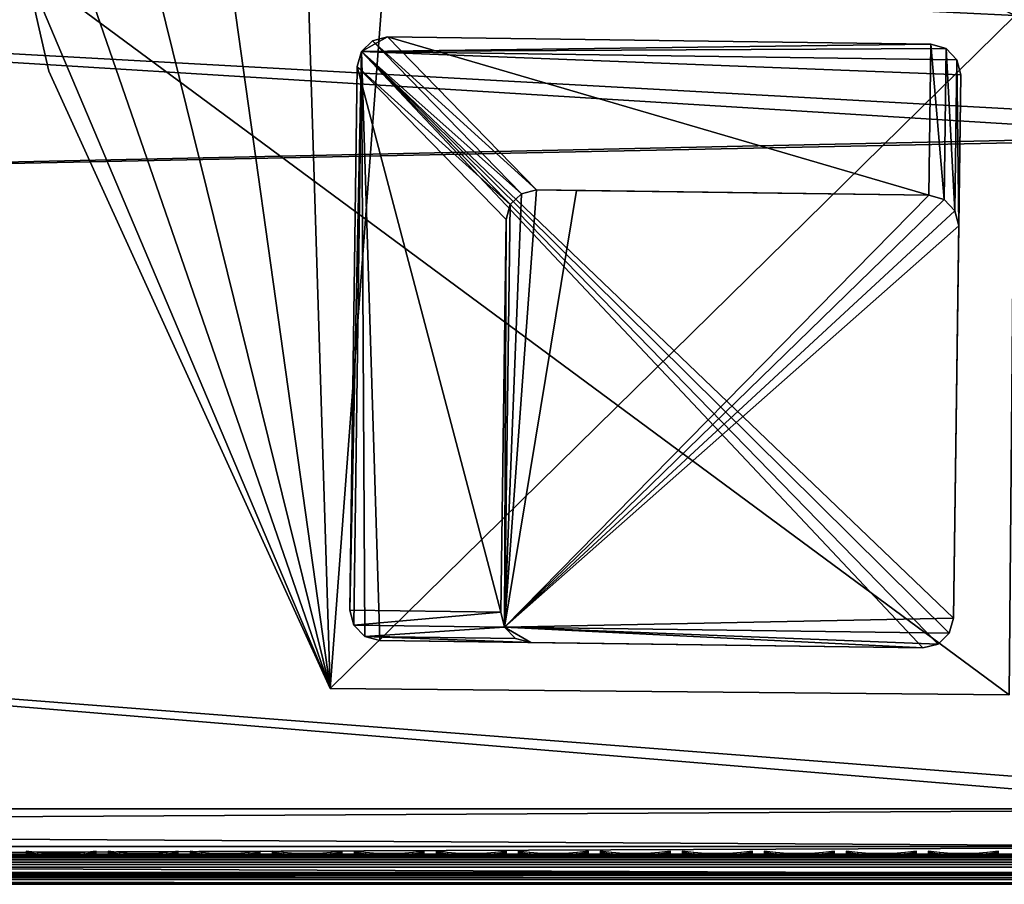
# Model space of a CAD drawing. Header units: inches. Extents: x 0 to 63.6, y -63.6 to 0.
# Tile 409 of 475: x 58.5 to 61.7, y -63.6 to -60.8. Entities that reach past the tile are written whole.
import ezdxf

# ---------------------------------------------------------------- set-up
doc = ezdxf.new("R2010")
doc.units = ezdxf.units.IN
doc.header["$LTSCALE"] = 0.03937
doc.header["$MEASUREMENT"] = 0
for name, color, linetype in [('A-FURN-3-ST', 151, 'Continuous'), ('A-FURN-3-ST-LG', 252, 'Continuous'), ('A-FURN-3-ST-LGHW', 32, 'Continuous'), ('A-FURN-3-ST-SEAM', 250, 'Continuous'), ('A-FURN-3-STITCH', 15, 'Continuous')]:
    doc.layers.add(name, color=color, linetype=linetype)

msp = doc.modelspace()

# ---------------------------------------------------------------- meshes
at = {"layer": 'A-FURN-3-ST'}
mesh = msp.add_polyface(dxfattribs=at)
corners = [(41.0888, -63.6396, 17.75), (62.5391, -63.6396, 17.75), (41.0888, -63.6061, 17.875), (62.5391, -63.6061, 17.875), (41.0888, -63.5146, 17.9665), (62.5391, -63.5146, 17.9665), (41.0888, -63.3896, 18), (62.5391, -63.3896, 18), (62.7394, -63.5663, 17.9071), (62.72, -63.6275, 17.8092), (40.8945, -63.5924, 17.8771), (40.908, -63.6275, 17.809), (40.923, -63.6396, 17.7337), (40.7636, -63.6396, 17.6853), (40.8886, -63.5665, 17.9069), (40.8755, -63.4451, 17.9727), (40.8742, -63.3899, 17.9789), (40.4888, -63.3896, 5), (63.1391, -63.3896, 5), (40.4888, -63.5146, 5.0335), (63.1391, -63.5146, 5.0335), (40.4888, -63.6061, 5.125), (63.1391, -63.6061, 5.125), (40.4888, -63.6396, 5.25), (63.1391, -63.6396, 5.25), (40.7552, -61.6255, 17.9625), (41.0395, -61.6114, 18), (40.6298, -59.8634, 17.9625), (40.9133, -59.8371, 18), (62.4908, -61.169, 18), (62.3636, -58.9514, 18), (40.7104, -58.0699, 18), (62.1578, -56.7398, 18), (40.4311, -56.3131, 18), (40.0762, -54.57, 18), (61.8736, -54.5369, 18), (39.6461, -52.8439, 18), (63.3891, -63.6396, 16.9), (40.6166, -63.6396, 17.6067), (40.2388, -63.6396, 16.9), (40.2388, -63.6396, 5.5), (63.3891, -63.6396, 5.5), (62.7537, -63.3894, 17.9788), (62.6476, -58.9306, 17.9625), (62.4408, -56.7089, 17.9625), (62.1553, -54.4959, 17.9625), (62.7046, -56.6801, 17.8526), (62.4179, -54.4577, 17.8526), (40.4401, -61.6376, 5), (63.0904, -61.1475, 5), (40.3156, -59.8894, 5), (62.9621, -58.9086, 5), (40.1155, -58.1482, 5), (62.7544, -56.6757, 5), (39.8403, -56.4173, 5), (39.4904, -54.6999, 5), (62.4675, -54.4515, 5), (39.0665, -52.9992, 5)]
mesh.append_faces([[corners[k] for k in face] for face in [(0, 1, 2), (2, 1, 3), (2, 3, 4), (4, 3, 5), (4, 5, 6), (6, 5, 7), (8, 5, 3), (1, 9, 3), (10, 11, 2), (2, 11, 0), (0, 11, 12), (12, 11, 13), (10, 2, 14), (14, 2, 4), (14, 4, 15), (15, 4, 6), (15, 6, 16), (17, 18, 19), (19, 18, 20), (19, 20, 21), (21, 20, 22), (21, 22, 23), (23, 22, 24), (25, 16, 26), (26, 16, 6), (27, 26, 28), (6, 7, 26), (26, 7, 29), (26, 29, 28), (28, 29, 30), (28, 30, 31), (31, 30, 32), (31, 32, 33), (33, 32, 34), (34, 32, 35), (34, 35, 36), (0, 37, 1), (12, 13, 0), (0, 13, 38), (0, 39, 37), (39, 40, 37), (37, 40, 41), (41, 40, 23), (41, 23, 24), (7, 42, 29), (43, 44, 30), (30, 44, 32), (32, 44, 45), (32, 45, 35), (46, 47, 45, 44), (30, 29, 43), (17, 48, 18), (18, 48, 49), (49, 48, 50), (49, 50, 51), (51, 50, 52), (51, 52, 53), (53, 52, 54), (53, 54, 55), (53, 55, 56), (56, 55, 57)]])
at = {"layer": 'A-FURN-3-ST-LG'}
mesh = msp.add_polyface(dxfattribs=at)
corners = [(59.5838, -60.8828, 4.7963), (59.5457, -62.7316, 4.7963), (59.5698, -60.9325, 4.7963), (59.5585, -62.7818, 4.7963), (59.5948, -62.8189, 4.7963), (59.6448, -62.8329, 4.7963), (61.4429, -62.857, 4.7963), (61.493, -62.8443, 4.7963), (61.5301, -62.8082, 4.7963), (61.5441, -62.7585, 4.7963), (61.5682, -60.9603, 4.7963), (61.5556, -60.9099, 4.7963), (61.5195, -60.8727, 4.7963), (61.4697, -60.8586, 4.7963), (59.6705, -60.8345, 4.7963), (59.6205, -60.847, 4.7963), (61.5301, -62.8082, 0), (61.5441, -62.7585, 0), (61.493, -62.8443, 0), (61.4429, -62.857, 0), (61.5615, -61.46, 0), (61.5489, -61.4096, 0), (61.5128, -61.3723, 0), (61.463, -61.3581, 0), (60.0454, -62.7384, 0), (60.0581, -62.7885, 0), (60.0944, -62.8256), (60.1445, -62.8396, 0), (60.0628, -61.4388, 0), (60.0767, -61.3892, 0), (60.1135, -61.3534), (60.1634, -61.3407, 0), (60.2959, -61.3425, 0)]
mesh.append_faces([[corners[k] for k in face] for face in [(17, 9, 16), (9, 8, 16), (19, 18, 6), (18, 7, 6), (9, 17, 10), (17, 20, 10), (10, 20, 11), (20, 21, 11), (11, 21, 12), (21, 22, 12), (12, 22, 13), (22, 23, 13), (1, 24, 3), (24, 25, 3), (3, 25, 4), (25, 26, 4), (5, 4, 27), (4, 26, 27), (27, 19, 5), (19, 6, 5), (28, 24, 2), (24, 1, 2), (28, 2, 29), (2, 0, 29), (29, 0, 30), (0, 15, 30), (30, 15, 31), (15, 14, 31), (31, 14, 23), (14, 13, 23)]])
mesh.append_faces([[corners[k] for k in face] for face in [(31, 32, 25)]], dxfattribs={"vtx0": -1, "vtx1": -1})
mesh.append_faces([[corners[k] for k in face] for face in [(32, 31, 23), (32, 23, 25)]], dxfattribs={"vtx0": -1, "vtx2": -1})
mesh.append_faces([[corners[k] for k in face] for face in [(2, 1, 0), (16, 8, 18), (24, 28, 25), (23, 22, 25)]], dxfattribs={"vtx1": -1})
mesh.append_faces([[corners[k] for k in face] for face in [(1, 3, 0), (3, 4, 0), (4, 5, 0), (5, 6, 0), (6, 7, 0), (7, 8, 0), (8, 9, 0), (9, 10, 0), (10, 11, 0), (11, 12, 0), (12, 13, 0), (13, 14, 0), (28, 29, 25), (29, 30, 25), (22, 21, 25), (21, 20, 25), (20, 17, 25), (17, 16, 25), (16, 18, 25), (18, 19, 25), (19, 27, 25)]], dxfattribs={"vtx1": -1, "vtx2": -1})
mesh.append_faces([[corners[k] for k in face] for face in [(14, 15, 0), (8, 7, 18), (30, 31, 25), (27, 26, 25)]], dxfattribs={"vtx2": -1})
at = {"layer": 'A-FURN-3-ST-LGHW'}
mesh = msp.add_polyface(dxfattribs=at)
corners = [(59.48, -62.9918, 5), (58.4704, -60.6029, 5), (58.5488, -60.9477, 5), (58.5349, -60.2552, 5), (58.7318, -59.9615, 5), (59.029, -59.7698, 5), (59.3778, -59.7115, 5), (59.7212, -59.7961, 5), (61.7484, -60.7635, 5), (61.7284, -63.0119, 5), (58.5488, -60.9477, 4.7502), (58.4704, -60.6029, 4.7502), (58.5349, -60.2552, 4.7502), (58.7318, -59.9615, 4.7502), (59.029, -59.7698, 4.7502), (59.3778, -59.7115, 4.7502), (59.7212, -59.7961, 4.7502), (59.48, -62.9918, 4.7502), (61.7284, -63.0119, 4.7502), (61.7484, -60.7635, 4.7502)]
mesh.append_faces([[corners[k] for k in face] for face in [(1, 10, 2), (1, 11, 10), (3, 11, 1), (3, 12, 11), (4, 12, 3), (4, 13, 12), (5, 13, 4), (5, 14, 13), (6, 14, 5), (6, 15, 14), (16, 6, 7), (16, 15, 6), (19, 7, 8), (19, 16, 7), (0, 10, 17), (0, 2, 10)]])
mesh.append_faces([[corners[k] for k in face] for face in [(0, 1, 2), (11, 17, 10), (18, 8, 9), (17, 9, 0)]], dxfattribs={"vtx0": -1})
mesh.append_faces([[corners[k] for k in face] for face in [(0, 3, 1), (0, 4, 3), (0, 5, 4), (0, 6, 5), (0, 7, 6), (0, 8, 7), (11, 18, 17), (11, 19, 18), (11, 16, 19), (11, 15, 16), (11, 14, 15), (11, 13, 14)]], dxfattribs={"vtx0": -1, "vtx2": -1})
mesh.append_faces([[corners[k] for k in face] for face in [(0, 9, 8), (11, 12, 13), (18, 19, 8), (17, 18, 9)]], dxfattribs={"vtx2": -1})
at = {"layer": 'A-FURN-3-ST-SEAM'}
mesh = msp.add_polyface(dxfattribs=at)
corners = [(62.7333, -63.5829, 17.8324), (62.7335, -63.6006, 17.8334), (62.5496, -63.6006, 17.8515), (62.5496, -63.5829, 17.8505), (55.3993, -63.6006, 17.8515), (55.3993, -63.5829, 17.8505), (55.3993, -63.6393, 17.9045), (55.3993, -63.6378, 17.8868), (62.5496, -63.6378, 17.8868), (62.5496, -63.6393, 17.9045), (62.7403, -63.6378, 17.868), (62.7437, -63.6393, 17.8854), (62.7349, -63.6168, 17.8406), (62.5496, -63.6168, 17.8588), (55.3993, -63.6168, 17.8588), (62.5496, -63.5396, 17.9), (62.5496, -63.5467, 17.9255), (62.7348, -63.5396, 17.8825), (62.7478, -63.5467, 17.906), (62.7428, -63.5396, 17.881), (55.3993, -63.5467, 17.9255), (55.3993, -63.5396, 17.9), (48.249, -63.5467, 17.9255), (55.3993, -63.5584, 17.939), (62.5496, -63.5584, 17.939), (62.7504, -63.5584, 17.9192), (55.3993, -63.5741, 17.9472), (62.5496, -63.5741, 17.9472), (62.752, -63.5741, 17.9272), (55.3993, -63.6345, 17.9217), (62.5496, -63.6345, 17.9217), (62.747, -63.6345, 17.9022), (55.3993, -63.5524, 17.8675), (55.3993, -63.5431, 17.8826), (62.5496, -63.5431, 17.8826), (62.5496, -63.5524, 17.8675), (62.7395, -63.5431, 17.8639), (62.7366, -63.5524, 17.8491), (48.249, -63.5396, 17.9), (62.9169, -63.5396, 17.8301), (62.7517, -63.6092, 17.9259), (62.5496, -63.6092, 17.9459), (55.3993, -63.6092, 17.9459), (62.7498, -63.6241, 17.9164), (62.5496, -63.6241, 17.9362), (55.3993, -63.6241, 17.9362), (62.7344, -63.5662, 17.8381), (62.5496, -63.5662, 17.8563), (55.3993, -63.5662, 17.8563)]
mesh.append_faces([[corners[k] for k in face] for face in [(0, 1, 2, 3), (3, 2, 4, 5), (6, 7, 8, 9), (9, 8, 10, 11), (1, 12, 13, 2), (2, 13, 14, 4), (15, 16, 17), (17, 16, 18), (17, 18, 19), (16, 15, 20), (20, 15, 21), (20, 21, 22), (20, 23, 24, 16), (16, 24, 25, 18), (23, 26, 27, 24), (24, 27, 28, 25), (29, 6, 9, 30), (30, 9, 11, 31), (32, 33, 34, 35), (35, 34, 36, 37), (33, 38, 21), (33, 21, 34), (34, 21, 15), (34, 15, 17), (34, 17, 36), (36, 17, 19), (36, 19, 39), (40, 28, 27, 41), (41, 27, 26, 42), (43, 40, 41, 44), (44, 41, 42, 45), (31, 43, 44, 30), (30, 44, 45, 29), (12, 10, 8, 13), (13, 8, 7, 14), (46, 0, 3, 47), (47, 3, 5, 48), (37, 46, 47, 35), (35, 47, 48, 32)]])
at = {"layer": 'A-FURN-3-STITCH'}
mesh = msp.add_polymesh((7, 4), dxfattribs=at)
for k, corner in enumerate([(58.7061, -63.5389, 17.9499), (58.7061, -63.5368, 17.9514), (58.706, -63.5325, 17.9543), (58.706, -63.5303, 17.9558), (58.6677, -63.5432, 17.9556), (58.6676, -63.5436, 17.9608), (58.6675, -63.5393, 17.9637), (58.6676, -63.5346, 17.9615), (58.6288, -63.5458, 17.9588), (58.6287, -63.5462, 17.964), (58.6286, -63.5419, 17.9669), (58.6287, -63.5372, 17.9646), (58.5897, -63.5467, 17.9594), (58.5896, -63.547, 17.9646), (58.5896, -63.5427, 17.9675), (58.5896, -63.538, 17.9652), (58.5506, -63.5458, 17.9575), (58.5506, -63.5462, 17.9627), (58.5505, -63.5419, 17.9656), (58.5505, -63.5372, 17.9633), (58.5119, -63.5432, 17.953), (58.5118, -63.5436, 17.9582), (58.5117, -63.5393, 17.9611), (58.5118, -63.5346, 17.9589), (58.4736, -63.539, 17.9461), (58.4736, -63.5368, 17.9476), (58.4736, -63.5325, 17.9505), (58.4735, -63.5303, 17.9519)]):
    mesh.set_mesh_vertex(divmod(k, 4), corner)
mesh = msp.add_polymesh((7, 4), dxfattribs=at)
for k, corner in enumerate([(58.9776, -63.5389, 17.9499), (58.9776, -63.5368, 17.9514), (58.9776, -63.5325, 17.9543), (58.9775, -63.5303, 17.9558), (58.9392, -63.5432, 17.9556), (58.9391, -63.5436, 17.9608), (58.9391, -63.5393, 17.9637), (58.9391, -63.5346, 17.9615), (58.9003, -63.5458, 17.9588), (58.9002, -63.5462, 17.964), (58.9002, -63.5419, 17.9669), (58.9002, -63.5372, 17.9646), (58.8612, -63.5467, 17.9594), (58.8611, -63.547, 17.9646), (58.8611, -63.5427, 17.9675), (58.8611, -63.538, 17.9652), (58.8222, -63.5458, 17.9575), (58.8221, -63.5462, 17.9627), (58.822, -63.5419, 17.9656), (58.8221, -63.5372, 17.9633), (58.7834, -63.5432, 17.953), (58.7833, -63.5436, 17.9582), (58.7833, -63.5393, 17.9611), (58.7833, -63.5346, 17.9589), (58.7452, -63.539, 17.9461), (58.7451, -63.5368, 17.9476), (58.7451, -63.5325, 17.9505), (58.7451, -63.5303, 17.9519)]):
    mesh.set_mesh_vertex(divmod(k, 4), corner)
mesh = msp.add_polymesh((7, 4), dxfattribs=at)
for k, corner in enumerate([(59.2492, -63.5389, 17.9499), (59.2492, -63.5368, 17.9514), (59.2491, -63.5325, 17.9543), (59.2491, -63.5303, 17.9558), (59.2107, -63.5432, 17.9556), (59.2106, -63.5436, 17.9608), (59.2106, -63.5393, 17.9637), (59.2106, -63.5346, 17.9615), (59.1718, -63.5458, 17.9588), (59.1717, -63.5462, 17.964), (59.1717, -63.5419, 17.9669), (59.1717, -63.5372, 17.9646), (59.1327, -63.5467, 17.9594), (59.1327, -63.547, 17.9646), (59.1326, -63.5427, 17.9675), (59.1327, -63.538, 17.9652), (59.0937, -63.5458, 17.9575), (59.0936, -63.5462, 17.9627), (59.0936, -63.5419, 17.9656), (59.0936, -63.5372, 17.9633), (59.0549, -63.5432, 17.953), (59.0549, -63.5436, 17.9582), (59.0548, -63.5393, 17.9611), (59.0548, -63.5346, 17.9589), (59.0167, -63.539, 17.9461), (59.0167, -63.5368, 17.9476), (59.0166, -63.5325, 17.9505), (59.0166, -63.5303, 17.9519)]):
    mesh.set_mesh_vertex(divmod(k, 4), corner)
mesh = msp.add_polymesh((7, 4), dxfattribs=at)
for k, corner in enumerate([(59.5207, -63.5389, 17.9499), (59.5207, -63.5368, 17.9514), (59.5206, -63.5325, 17.9543), (59.5206, -63.5303, 17.9558), (59.4823, -63.5432, 17.9556), (59.4822, -63.5436, 17.9608), (59.4821, -63.5393, 17.9637), (59.4822, -63.5346, 17.9615), (59.4434, -63.5458, 17.9588), (59.4433, -63.5462, 17.964), (59.4432, -63.5419, 17.9669), (59.4433, -63.5372, 17.9646), (59.4043, -63.5467, 17.9594), (59.4042, -63.547, 17.9646), (59.4041, -63.5427, 17.9675), (59.4042, -63.538, 17.9652), (59.3652, -63.5458, 17.9575), (59.3651, -63.5462, 17.9627), (59.3651, -63.5419, 17.9656), (59.3651, -63.5372, 17.9633), (59.3265, -63.5432, 17.953), (59.3264, -63.5436, 17.9582), (59.3263, -63.5393, 17.9611), (59.3264, -63.5346, 17.9589), (59.2882, -63.539, 17.9461), (59.2882, -63.5368, 17.9476), (59.2882, -63.5325, 17.9505), (59.2881, -63.5303, 17.9519)]):
    mesh.set_mesh_vertex(divmod(k, 4), corner)
mesh = msp.add_polymesh((7, 4), dxfattribs=at)
for k, corner in enumerate([(59.7922, -63.5389, 17.9499), (59.7922, -63.5368, 17.9514), (59.7922, -63.5325, 17.9543), (59.7921, -63.5303, 17.9558), (59.7538, -63.5432, 17.9556), (59.7537, -63.5436, 17.9608), (59.7536, -63.5393, 17.9637), (59.7537, -63.5346, 17.9615), (59.7149, -63.5458, 17.9588), (59.7148, -63.5462, 17.964), (59.7148, -63.5419, 17.9669), (59.7148, -63.5372, 17.9646), (59.6758, -63.5467, 17.9594), (59.6757, -63.547, 17.9646), (59.6757, -63.5427, 17.9675), (59.6757, -63.538, 17.9652), (59.6368, -63.5458, 17.9575), (59.6367, -63.5462, 17.9627), (59.6366, -63.5419, 17.9656), (59.6367, -63.5372, 17.9633), (59.598, -63.5432, 17.953), (59.5979, -63.5436, 17.9582), (59.5979, -63.5393, 17.9611), (59.5979, -63.5346, 17.9589), (59.5598, -63.539, 17.9461), (59.5597, -63.5368, 17.9476), (59.5597, -63.5325, 17.9505), (59.5597, -63.5303, 17.9519)]):
    mesh.set_mesh_vertex(divmod(k, 4), corner)
mesh = msp.add_polymesh((7, 4), dxfattribs=at)
for k, corner in enumerate([(60.0638, -63.5389, 17.9499), (60.0637, -63.5368, 17.9514), (60.0637, -63.5325, 17.9543), (60.0637, -63.5303, 17.9558), (60.0253, -63.5432, 17.9556), (60.0252, -63.5436, 17.9608), (60.0252, -63.5393, 17.9637), (60.0252, -63.5346, 17.9615), (59.9864, -63.5458, 17.9588), (59.9863, -63.5462, 17.964), (59.9863, -63.5419, 17.9669), (59.9863, -63.5372, 17.9646), (59.9473, -63.5467, 17.9594), (59.9473, -63.547, 17.9646), (59.9472, -63.5427, 17.9675), (59.9472, -63.538, 17.9652), (59.9083, -63.5458, 17.9575), (59.9082, -63.5462, 17.9627), (59.9082, -63.5419, 17.9656), (59.9082, -63.5372, 17.9633), (59.8695, -63.5432, 17.953), (59.8694, -63.5436, 17.9582), (59.8694, -63.5393, 17.9611), (59.8694, -63.5346, 17.9589), (59.8313, -63.539, 17.9461), (59.8313, -63.5368, 17.9476), (59.8312, -63.5325, 17.9505), (59.8312, -63.5303, 17.9519)]):
    mesh.set_mesh_vertex(divmod(k, 4), corner)
mesh = msp.add_polymesh((7, 4), dxfattribs=at)
for k, corner in enumerate([(60.3353, -63.5389, 17.9499), (60.3353, -63.5368, 17.9514), (60.3352, -63.5325, 17.9543), (60.3352, -63.5303, 17.9558), (60.2968, -63.5432, 17.9556), (60.2968, -63.5436, 17.9608), (60.2967, -63.5393, 17.9637), (60.2967, -63.5346, 17.9615), (60.258, -63.5458, 17.9588), (60.2579, -63.5462, 17.964), (60.2578, -63.5419, 17.9669), (60.2579, -63.5372, 17.9646), (60.2189, -63.5467, 17.9594), (60.2188, -63.547, 17.9646), (60.2187, -63.5427, 17.9675), (60.2188, -63.538, 17.9652), (60.1798, -63.5458, 17.9575), (60.1797, -63.5462, 17.9627), (60.1797, -63.5419, 17.9656), (60.1797, -63.5372, 17.9633), (60.1411, -63.5432, 17.953), (60.141, -63.5436, 17.9582), (60.1409, -63.5393, 17.9611), (60.141, -63.5346, 17.9589), (60.1028, -63.539, 17.9461), (60.1028, -63.5368, 17.9476), (60.1027, -63.5325, 17.9505), (60.1027, -63.5303, 17.9519)]):
    mesh.set_mesh_vertex(divmod(k, 4), corner)
mesh = msp.add_polymesh((7, 4), dxfattribs=at)
for k, corner in enumerate([(60.6068, -63.5389, 17.9499), (60.6068, -63.5368, 17.9514), (60.6068, -63.5325, 17.9543), (60.6067, -63.5303, 17.9558), (60.5684, -63.5432, 17.9556), (60.5683, -63.5436, 17.9608), (60.5682, -63.5393, 17.9637), (60.5683, -63.5346, 17.9615), (60.5295, -63.5458, 17.9588), (60.5294, -63.5462, 17.964), (60.5293, -63.5419, 17.9669), (60.5294, -63.5372, 17.9646), (60.4904, -63.5467, 17.9594), (60.4903, -63.547, 17.9646), (60.4903, -63.5427, 17.9675), (60.4903, -63.538, 17.9652), (60.4514, -63.5458, 17.9575), (60.4513, -63.5462, 17.9627), (60.4512, -63.5419, 17.9656), (60.4513, -63.5372, 17.9633), (60.4126, -63.5432, 17.953), (60.4125, -63.5436, 17.9582), (60.4125, -63.5393, 17.9611), (60.4125, -63.5346, 17.9589), (60.3743, -63.539, 17.9461), (60.3743, -63.5368, 17.9476), (60.3743, -63.5325, 17.9505), (60.3743, -63.5303, 17.9519)]):
    mesh.set_mesh_vertex(divmod(k, 4), corner)
mesh = msp.add_polymesh((7, 4), dxfattribs=at)
for k, corner in enumerate([(60.8784, -63.5389, 17.9499), (60.8783, -63.5368, 17.9514), (60.8783, -63.5325, 17.9543), (60.8783, -63.5303, 17.9558), (60.8399, -63.5432, 17.9556), (60.8398, -63.5436, 17.9608), (60.8398, -63.5393, 17.9637), (60.8398, -63.5346, 17.9615), (60.801, -63.5458, 17.9588), (60.8009, -63.5462, 17.964), (60.8009, -63.5419, 17.9669), (60.8009, -63.5372, 17.9646), (60.7619, -63.5467, 17.9594), (60.7618, -63.547, 17.9646), (60.7618, -63.5427, 17.9675), (60.7618, -63.538, 17.9652), (60.7229, -63.5458, 17.9575), (60.7228, -63.5462, 17.9627), (60.7227, -63.5419, 17.9656), (60.7228, -63.5372, 17.9633), (60.6841, -63.5432, 17.953), (60.684, -63.5436, 17.9582), (60.684, -63.5393, 17.9611), (60.684, -63.5346, 17.9589), (60.6459, -63.539, 17.9461), (60.6459, -63.5368, 17.9476), (60.6458, -63.5325, 17.9505), (60.6458, -63.5303, 17.9519)]):
    mesh.set_mesh_vertex(divmod(k, 4), corner)
mesh = msp.add_polymesh((7, 4), dxfattribs=at)
for k, corner in enumerate([(61.1499, -63.5389, 17.9499), (61.1499, -63.5368, 17.9514), (61.1498, -63.5325, 17.9543), (61.1498, -63.5303, 17.9558), (61.1114, -63.5432, 17.9556), (61.1113, -63.5436, 17.9608), (61.1113, -63.5393, 17.9637), (61.1113, -63.5346, 17.9615), (61.0725, -63.5458, 17.9588), (61.0725, -63.5462, 17.964), (61.0724, -63.5419, 17.9669), (61.0724, -63.5372, 17.9646), (61.0335, -63.5467, 17.9594), (61.0334, -63.547, 17.9646), (61.0333, -63.5427, 17.9675), (61.0334, -63.538, 17.9652), (60.9944, -63.5458, 17.9575), (60.9943, -63.5462, 17.9627), (60.9943, -63.5419, 17.9656), (60.9943, -63.5372, 17.9633), (60.9556, -63.5432, 17.953), (60.9556, -63.5436, 17.9582), (60.9555, -63.5393, 17.9611), (60.9556, -63.5346, 17.9589), (60.9174, -63.539, 17.9461), (60.9174, -63.5368, 17.9476), (60.9173, -63.5325, 17.9505), (60.9173, -63.5303, 17.9519)]):
    mesh.set_mesh_vertex(divmod(k, 4), corner)
mesh = msp.add_polymesh((7, 4), dxfattribs=at)
for k, corner in enumerate([(61.4214, -63.5389, 17.9499), (61.4214, -63.5368, 17.9514), (61.4213, -63.5325, 17.9543), (61.4213, -63.5303, 17.9558), (61.383, -63.5432, 17.9556), (61.3829, -63.5436, 17.9608), (61.3828, -63.5393, 17.9637), (61.3829, -63.5346, 17.9615), (61.3441, -63.5458, 17.9588), (61.344, -63.5462, 17.964), (61.3439, -63.5419, 17.9669), (61.344, -63.5372, 17.9646), (61.305, -63.5467, 17.9594), (61.3049, -63.547, 17.9646), (61.3049, -63.5427, 17.9675), (61.3049, -63.538, 17.9652), (61.2659, -63.5458, 17.9575), (61.2659, -63.5462, 17.9627), (61.2658, -63.5419, 17.9656), (61.2658, -63.5372, 17.9633), (61.2272, -63.5432, 17.953), (61.2271, -63.5436, 17.9582), (61.227, -63.5393, 17.9611), (61.2271, -63.5346, 17.9589), (61.1889, -63.539, 17.9461), (61.1889, -63.5368, 17.9476), (61.1889, -63.5325, 17.9505), (61.1888, -63.5303, 17.9519)]):
    mesh.set_mesh_vertex(divmod(k, 4), corner)
mesh = msp.add_polymesh((7, 4), dxfattribs=at)
for k, corner in enumerate([(61.6929, -63.5389, 17.9499), (61.6929, -63.5368, 17.9514), (61.6929, -63.5325, 17.9543), (61.6928, -63.5303, 17.9558), (61.6545, -63.5432, 17.9556), (61.6544, -63.5436, 17.9608), (61.6544, -63.5393, 17.9637), (61.6544, -63.5346, 17.9615), (61.6156, -63.5458, 17.9588), (61.6155, -63.5462, 17.964), (61.6155, -63.5419, 17.9669), (61.6155, -63.5372, 17.9646), (61.5765, -63.5467, 17.9594), (61.5764, -63.547, 17.9646), (61.5764, -63.5427, 17.9675), (61.5764, -63.538, 17.9652), (61.5375, -63.5458, 17.9575), (61.5374, -63.5462, 17.9627), (61.5373, -63.5419, 17.9656), (61.5374, -63.5372, 17.9633), (61.4987, -63.5432, 17.953), (61.4986, -63.5436, 17.9582), (61.4986, -63.5393, 17.9611), (61.4986, -63.5346, 17.9589), (61.4605, -63.539, 17.9461), (61.4604, -63.5368, 17.9476), (61.4604, -63.5325, 17.9505), (61.4604, -63.5303, 17.9519)]):
    mesh.set_mesh_vertex(divmod(k, 4), corner)

doc.saveas('drawing.dxf')
